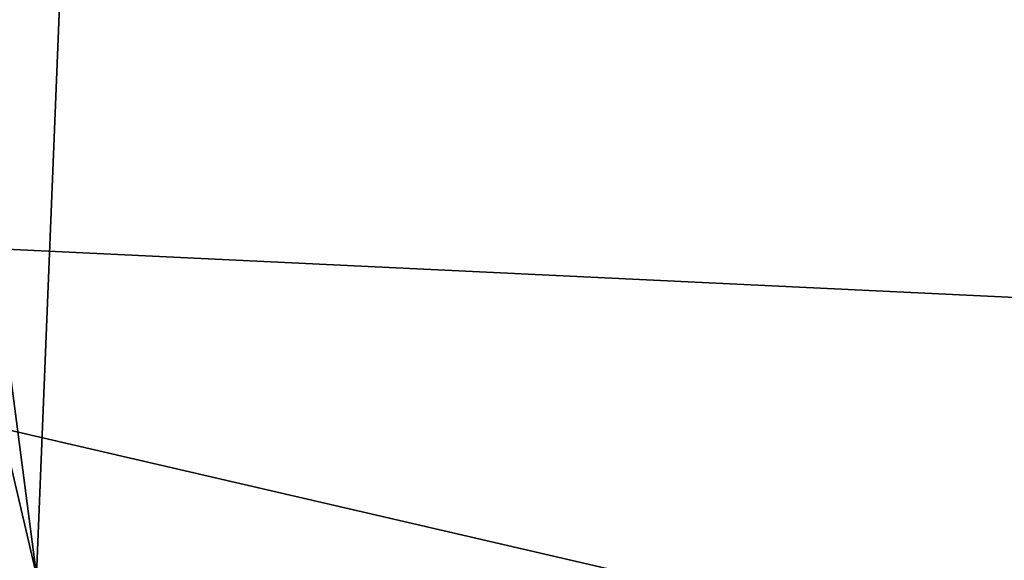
# Model space of a CAD drawing. Header units: millimetres. Extents: x -36.5 to 36.5, y -8.8 to 41.6.
# Tile 340 of 428: x 9.438 to 9.663, y 28.603 to 28.727. Entities that reach past the tile are written whole.
import ezdxf

# ---------------------------------------------------------------- set-up
doc = ezdxf.new("R2010")
doc.units = ezdxf.units.MM
doc.header["$LTSCALE"] = 65.185185
for name, color, linetype in [('1018', 7, 'CONTINUOUS'), ('326', 7, 'CONTINUOUS'), ('366', 7, 'CONTINUOUS'), ('970', 7, 'CONTINUOUS')]:
    doc.layers.add(name, color=color, linetype=linetype)

msp = doc.modelspace()

# ---------------------------------------------------------------- linework, layer by layer
at = {"layer": '1018', "color": 7, "linetype": 'Continuous'}
for points in [[(9.29355, 28.89405, -8.39335), (9.63726, 28.88382, -9.29957), (9.20955, 28.68549, -8.42426), (9.29355, 28.89405, -8.39335)], [(9.63726, 28.88382, -9.29957), (10.01543, 28.8584, -10.29735), (9.20955, 28.68549, -8.42426), (9.63726, 28.88382, -9.29957)], [(10.01543, 28.8584, -10.29735), (9.93048, 28.651, -10.32271), (9.20955, 28.68549, -8.42426), (10.01543, 28.8584, -10.29735)], [(9.73499, 28.5638, -10.39391), (9.35681, 28.5891, -9.40056), (9.20955, 28.68549, -8.42426), (9.73499, 28.5638, -10.39391)], [(9.93048, 28.651, -10.32271), (9.73499, 28.5638, -10.39391), (9.20955, 28.68549, -8.42426), (9.93048, 28.651, -10.32271)]]:
    msp.add_3dface(points, dxfattribs=at)
at = {"layer": '326', "color": 7, "linetype": 'Continuous'}
for points in [[(12.45, 28.6, 15.2), (19.8, 38.1, 15.2), (5, 34.1, 15.2), (12.45, 28.6, 15.2)], [(6, 28.6, 15.2), (12.45, 28.6, 15.2), (5, 34.1, 15.2), (6, 28.6, 15.2)]]:
    msp.add_3dface(points, dxfattribs=at)
at = {"layer": '366', "color": 7, "linetype": 'Continuous'}
for points in [[(19.8, 38.1349, 13.7343), (6, 28.6, 13.90073), (5.49979, 28.7343, 13.89839), (19.8, 38.1349, 13.7343)], [(19.8, 28.6, 13.90073), (6, 28.6, 13.90073), (19.8, 38.1349, 13.7343), (19.8, 28.6, 13.90073)]]:
    msp.add_3dface(points, dxfattribs=at)
at = {"layer": '970', "color": 7, "linetype": 'Continuous'}
for points in [[(9.55541, 31.40463, -7.10106), (9.07634, 31.40349, -6.99894), (9.44132, 28.6, -6.99327), (9.55541, 31.40463, -7.10106)], [(9.73927, 28.6, -7.12285), (9.55541, 31.40463, -7.10106), (9.44132, 28.6, -6.99327), (9.73927, 28.6, -7.12285)], [(9.93926, 31.40495, -7.37653), (9.55541, 31.40463, -7.10106), (9.98797, 28.6, -7.32651), (9.93926, 31.40495, -7.37653)], [(9.98797, 28.6, -7.32651), (9.55541, 31.40463, -7.10106), (9.73927, 28.6, -7.12285), (9.98797, 28.6, -7.32651)], [(9.07634, 31.40349, -6.99894), (9.10001, 30.06209, -6.97552), (9.44132, 28.6, -6.99327), (9.07634, 31.40349, -6.99894)], [(9.10001, 30.06209, -6.97552), (9.12599, 28.6, -6.95), (9.44132, 28.6, -6.99327), (9.10001, 30.06209, -6.97552)]]:
    msp.add_3dface(points, dxfattribs=at)

doc.saveas('drawing.dxf')
